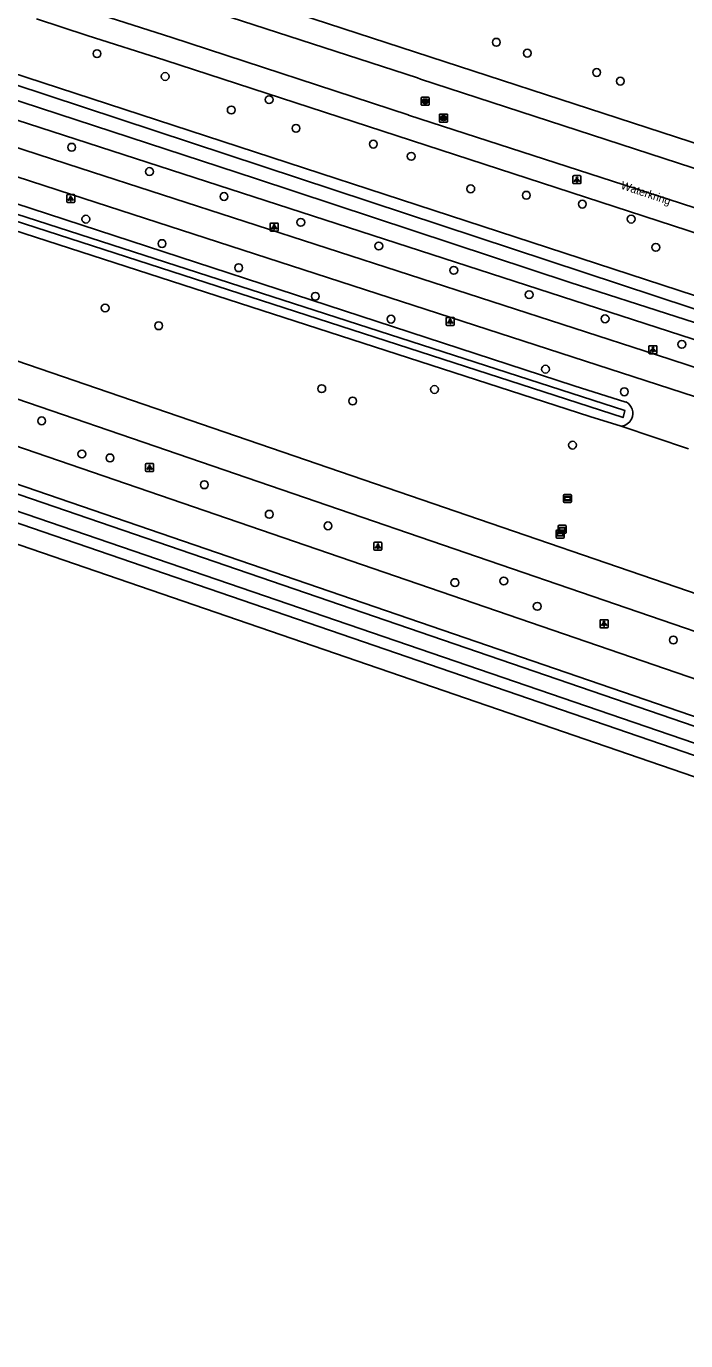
# Model space of a CAD drawing. Extents: x 155275 to 156263, y 382654 to 383635.
# Drawn here: x 155657.8 to 155740.2, y 382653.9 to 382818.2 of the extents above; entities that cross this region are included whole.
import ezdxf

# ---------------------------------------------------------------- set-up
doc = ezdxf.new("R2010")
doc.units = 0
for name, color, linetype in [('IMGEO_Berm_groen', 7, 'Continuous'), ('IMGEO_Boom', 7, 'Continuous'), ('IMGEO_Fietspad_gesloten', 7, 'Continuous'), ('IMGEO_Groenvoorziening', 7, 'Continuous'), ('IMGEO_Lichtpunt', 7, 'Continuous'), ('IMGEO_Loofbos', 7, 'Continuous'), ('IMGEO_Openbare_ruimte_label', 7, 'Continuous'), ('IMGEO_Rijbaan_lokaal_gesloten', 7, 'Continuous'), ('IMGEO_Rijbaan_regionaal_gesloten', 7, 'Continuous'), ('IMGEO_Rioolput', 7, 'Continuous'), ('IMGEO_Verklikker', 7, 'Continuous'), ('IMGEO_Waterloop', 7, 'Continuous')]:
    doc.layers.add(name, color=color, linetype=linetype)

msp = doc.modelspace()

# ---------------------------------------------------------------- linework, layer by layer
at = {"layer": 'IMGEO_Berm_groen'}
for points in [[(155577.78, 382834.26), (155577.59, 382833.89), (155577.45, 382833.38), (155577.38, 382832.64), (155577.38, 382832.6), (155577.58, 382832), (155578.91, 382831.42), (155583.98, 382830.01), (155915.89, 382722.43)], [(155605.76, 382809.46), (155605.67, 382809.92), (155605.8, 382810.69), (155606.13, 382811.25), (155606.85, 382811.72), (155607.09, 382811.75), (155607.61, 382811.82), (155609.02, 382811.14), (155642.06, 382800.7), (155726.29, 382773.22), (155732.73, 382771.2)], [(155732.16, 382768.19), (155728.25, 382769.37), (155649.01, 382795.02), (155626.9, 382802.04), (155609.34, 382807.63), (155606.33, 382808.48), (155605.81, 382809.2), (155605.76, 382809.46)], [(155740.58, 382765.33), (155732.16, 382768.19)]]:
    msp.add_lwpolyline(points, dxfattribs=at)
for centre, radius, start, end in [((155732.01, 382769.78), 1.6, 333.6538, 63.1678), ((155732.01, 382769.77), 1.59, 275.2525, 333.8214)]:
    msp.add_arc(centre, radius, start, end, dxfattribs=at)
at = {"layer": 'IMGEO_Boom'}
for centre in [(155716.55, 382816.16), (155666.64, 382814.74), (155720.42, 382814.8), (155675.16, 382811.88), (155729.08, 382812.39), (155732.04, 382811.3), (155688.15, 382808.99), (155683.42, 382807.7), (155691.51, 382805.41), (155663.47, 382803.04), (155701.18, 382803.43), (155705.91, 382801.91), (155673.2, 382800), (155682.52, 382796.88), (155713.35, 382797.84), (155720.29, 382797.04), (155727.3, 382795.93), (155665.25, 382794.05), (155692.11, 382793.65), (155733.4, 382794.06), (155674.77, 382791), (155701.86, 382790.7), (155736.48, 382790.53), (155684.35, 382787.98), (155711.23, 382787.65), (155693.92, 382784.41), (155720.65, 382784.61), (155667.66, 382782.95), (155703.39, 382781.56), (155730.14, 382781.6), (155674.35, 382780.73), (155739.73, 382778.4), (155722.69, 382775.3), (155694.73, 382772.86), (155708.82, 382772.77), (155732.55, 382772.48), (155698.59, 382771.32), (155659.72, 382768.84), (155726.07, 382765.81), (155664.75, 382764.7), (155668.27, 382764.21), (155680.06, 382760.86), (155688.17, 382757.17), (155695.51, 382755.72), (155717.48, 382748.83), (155711.37, 382748.63), (155721.66, 382745.66), (155738.67, 382741.45)]:
    msp.add_circle(centre, 0.489, dxfattribs=at)
at = {"layer": 'IMGEO_Fietspad_gesloten'}
for points in [[(155900.91, 382719.83), (155759.67, 382765.92), (155663.46, 382797.12), (155571.34, 382827.15), (155557.35, 382831.56)], [(155902.12, 382723.09), (155736.56, 382777.11), (155664.54, 382800.41), (155572.37, 382830.46)], [(155516.42, 382806.7), (155518.7, 382805.4), (155529.49, 382800.17), (155534.1, 382798.16), (155535.88, 382797.55), (155896.95, 382673.55), (155947.87, 382656.21)], [(155536.23, 382794.8), (155803.62, 382702.94), (155946.67, 382653.88)]]:
    msp.add_lwpolyline(points, dxfattribs=at)
at = {"layer": 'IMGEO_Groenvoorziening'}
msp.add_lwpolyline([(155916.41, 382747.67), (155914.82, 382747.52), (155913.28, 382747.6), (155911.86, 382747.92), (155910.48, 382748.32), (155908.34, 382748.98), (155885.77, 382756.51), (155664.73, 382828.54)], dxfattribs=at)
at = {"layer": 'IMGEO_Lichtpunt'}
for p, q in [((155726.12, 382799.39), (155726.12, 382798.59)), ((155726.12, 382799.39), (155726.12, 382798.59)), ((155727.02, 382799.49), (155726.22, 382799.49)), ((155727.02, 382799.49), (155726.22, 382799.49)), ((155726.22, 382798.49), (155727.02, 382798.49)), ((155726.22, 382798.49), (155727.02, 382798.49)), ((155727.12, 382798.59), (155727.12, 382799.39)), ((155727.12, 382798.59), (155727.12, 382799.39)), ((155662.86, 382797.04), (155662.86, 382796.23)), ((155662.86, 382797.04), (155662.86, 382796.23)), ((155663.76, 382797.13), (155662.96, 382797.13)), ((155663.76, 382797.13), (155662.96, 382797.13)), ((155663.86, 382796.23), (155663.86, 382797.04)), ((155663.86, 382796.23), (155663.86, 382797.04)), ((155662.96, 382796.13), (155663.76, 382796.13)), ((155662.96, 382796.13), (155663.76, 382796.13)), ((155689.19, 382793.57), (155688.38, 382793.57)), ((155689.19, 382793.57), (155688.38, 382793.57)), ((155688.28, 382793.47), (155688.28, 382792.66)), ((155688.28, 382793.47), (155688.28, 382792.66)), ((155688.38, 382792.57), (155689.19, 382792.57)), ((155688.38, 382792.57), (155689.19, 382792.57)), ((155689.28, 382792.66), (155689.28, 382793.47)), ((155689.28, 382792.66), (155689.28, 382793.47)), ((155710.28, 382781.68), (155710.28, 382780.87)), ((155710.28, 382781.68), (155710.28, 382780.87)), ((155711.18, 382781.77), (155710.37, 382781.77)), ((155711.18, 382781.77), (155710.37, 382781.77)), ((155710.37, 382780.77), (155711.18, 382780.77)), ((155710.37, 382780.77), (155711.18, 382780.77)), ((155711.28, 382780.87), (155711.28, 382781.68)), ((155711.28, 382780.87), (155711.28, 382781.68)), ((155735.62, 382778.14), (155735.62, 382777.33)), ((155735.62, 382778.14), (155735.62, 382777.33)), ((155736.52, 382778.23), (155735.71, 382778.23)), ((155736.52, 382778.23), (155735.71, 382778.23)), ((155735.71, 382777.24), (155736.52, 382777.24)), ((155735.71, 382777.24), (155736.52, 382777.24)), ((155736.62, 382777.33), (155736.62, 382778.14)), ((155736.62, 382777.33), (155736.62, 382778.14)), ((155672.72, 382763.42), (155672.72, 382762.61)), ((155672.72, 382763.42), (155672.72, 382762.61)), ((155673.62, 382763.51), (155672.81, 382763.51)), ((155673.62, 382763.51), (155672.81, 382763.51)), ((155672.81, 382762.51), (155673.62, 382762.51)), ((155672.81, 382762.51), (155673.62, 382762.51)), ((155673.72, 382762.61), (155673.72, 382763.42)), ((155673.72, 382762.61), (155673.72, 382763.42)), ((155701.25, 382753.58), (155701.25, 382752.77)), ((155701.25, 382753.58), (155701.25, 382752.77)), ((155702.15, 382753.68), (155701.34, 382753.68)), ((155702.15, 382753.68), (155701.34, 382753.68)), ((155701.34, 382752.68), (155702.15, 382752.68)), ((155701.34, 382752.68), (155702.15, 382752.68)), ((155702.25, 382752.77), (155702.25, 382753.58)), ((155702.25, 382752.77), (155702.25, 382753.58)), ((155729.51, 382743.89), (155729.51, 382743.08)), ((155729.51, 382743.89), (155729.51, 382743.08)), ((155730.42, 382743.98), (155729.61, 382743.98)), ((155730.42, 382743.98), (155729.61, 382743.98)), ((155729.61, 382742.98), (155730.42, 382742.98)), ((155729.61, 382742.98), (155730.42, 382742.98)), ((155730.51, 382743.08), (155730.51, 382743.89)), ((155730.51, 382743.08), (155730.51, 382743.89))]:
    msp.add_line(p, q, dxfattribs=at)
for points in [[(155726.5, 382799.06), (155726.54, 382799.03), (155726.35, 382798.77), (155726.31, 382798.79), (155726.5, 382799.06)], [(155726.6, 382799.01), (155726.65, 382799.01), (155726.65, 382798.69), (155726.6, 382798.69), (155726.6, 382799.01)], [(155726.71, 382799.03), (155726.75, 382799.06), (155726.93, 382798.79), (155726.9, 382798.77), (155726.71, 382799.03)], [(155663.24, 382796.7), (155663.27, 382796.67), (155663.09, 382796.41), (155663.05, 382796.44), (155663.24, 382796.7)], [(155663.34, 382796.65), (155663.39, 382796.65), (155663.39, 382796.33), (155663.34, 382796.33), (155663.34, 382796.65)], [(155663.45, 382796.67), (155663.49, 382796.7), (155663.67, 382796.44), (155663.63, 382796.41), (155663.45, 382796.67)], [(155688.66, 382793.13), (155688.7, 382793.11), (155688.51, 382792.84), (155688.47, 382792.87), (155688.66, 382793.13)], [(155688.76, 382793.09), (155688.81, 382793.09), (155688.81, 382792.76), (155688.76, 382792.76), (155688.76, 382793.09)], [(155688.87, 382793.11), (155688.91, 382793.13), (155689.1, 382792.87), (155689.06, 382792.84), (155688.87, 382793.11)], [(155710.65, 382781.34), (155710.69, 382781.31), (155710.51, 382781.05), (155710.47, 382781.08), (155710.65, 382781.34)], [(155710.76, 382781.29), (155710.8, 382781.29), (155710.8, 382780.97), (155710.76, 382780.97), (155710.76, 382781.29)], [(155710.87, 382781.31), (155710.9, 382781.34), (155711.09, 382781.08), (155711.05, 382781.05), (155710.87, 382781.31)], [(155735.99, 382777.8), (155736.03, 382777.78), (155735.85, 382777.51), (155735.81, 382777.54), (155735.99, 382777.8)], [(155736.1, 382777.76), (155736.14, 382777.76), (155736.14, 382777.43), (155736.1, 382777.43), (155736.1, 382777.76)], [(155736.21, 382777.78), (155736.24, 382777.8), (155736.43, 382777.54), (155736.39, 382777.51), (155736.21, 382777.78)], [(155673.09, 382763.08), (155673.13, 382763.05), (155672.95, 382762.79), (155672.91, 382762.82), (155673.09, 382763.08)], [(155673.2, 382763.03), (155673.24, 382763.03), (155673.24, 382762.71), (155673.2, 382762.71), (155673.2, 382763.03)], [(155673.31, 382763.05), (155673.34, 382763.08), (155673.53, 382762.82), (155673.49, 382762.79), (155673.31, 382763.05)], [(155701.62, 382753.24), (155701.66, 382753.22), (155701.48, 382752.95), (155701.44, 382752.98), (155701.62, 382753.24)], [(155701.73, 382753.2), (155701.77, 382753.2), (155701.77, 382752.87), (155701.73, 382752.87), (155701.73, 382753.2)], [(155701.84, 382753.22), (155701.87, 382753.24), (155702.06, 382752.98), (155702.02, 382752.95), (155701.84, 382753.22)], [(155729.89, 382743.55), (155729.93, 382743.52), (155729.74, 382743.26), (155729.7, 382743.29), (155729.89, 382743.55)], [(155729.99, 382743.5), (155730.04, 382743.5), (155730.04, 382743.18), (155729.99, 382743.18), (155729.99, 382743.5)], [(155730.1, 382743.52), (155730.14, 382743.55), (155730.32, 382743.29), (155730.29, 382743.26), (155730.1, 382743.52)]]:
    msp.add_lwpolyline(points, dxfattribs=at)
for centre in [(155726.62, 382799.19), (155663.36, 382796.83), (155688.78, 382793.27), (155710.78, 382781.47), (155736.12, 382777.94), (155673.22, 382763.21), (155701.75, 382753.38), (155730.01, 382743.68)]:
    msp.add_circle(centre, 0.0994, dxfattribs=at)
for centre, start, end in [((155726.22, 382799.39), 90, 180), ((155726.22, 382799.39), 90, 180), ((155726.22, 382798.59), 180, 270), ((155726.22, 382798.59), 180, 270), ((155727.02, 382799.39), 0, 90), ((155727.02, 382799.39), 0, 90), ((155727.02, 382798.59), 270, 0), ((155727.02, 382798.59), 270, 360), ((155662.96, 382797.04), 90, 180), ((155662.96, 382797.04), 90, 180), ((155663.76, 382797.04), 0, 90), ((155663.76, 382797.04), 0, 90), ((155662.96, 382796.23), 180, 270), ((155662.96, 382796.23), 180, 270), ((155663.76, 382796.23), 270, 0), ((155663.76, 382796.23), 270, 360), ((155688.38, 382793.47), 90, 180), ((155688.38, 382793.47), 90, 180), ((155689.19, 382793.47), 0, 90), ((155689.19, 382793.47), 0, 90), ((155688.38, 382792.66), 180, 270), ((155688.38, 382792.66), 180, 270), ((155689.19, 382792.66), 270, 0), ((155689.19, 382792.66), 270, 360), ((155710.37, 382781.68), 90, 180), ((155710.37, 382781.68), 90, 180), ((155710.37, 382780.87), 180, 270), ((155710.37, 382780.87), 180, 270), ((155711.18, 382781.68), 0, 90), ((155711.18, 382781.68), 0, 90), ((155711.18, 382780.87), 270, 0), ((155711.18, 382780.87), 270, 360), ((155735.71, 382778.14), 90, 180), ((155735.71, 382778.14), 90, 180), ((155735.71, 382777.33), 180, 270), ((155735.71, 382777.33), 180, 270), ((155736.52, 382778.14), 0, 90), ((155736.52, 382778.14), 0, 90), ((155736.52, 382777.33), 270, 0), ((155736.52, 382777.33), 270, 360), ((155672.81, 382763.42), 90, 180), ((155672.81, 382763.42), 90, 180), ((155672.81, 382762.61), 180, 270), ((155672.81, 382762.61), 180, 270), ((155673.62, 382763.42), 0, 90), ((155673.62, 382763.42), 0, 90), ((155673.62, 382762.61), 270, 0), ((155673.62, 382762.61), 270, 360), ((155701.34, 382753.58), 90, 180), ((155701.34, 382753.58), 90, 180), ((155701.34, 382752.77), 180, 270), ((155701.34, 382752.77), 180, 270), ((155702.15, 382753.58), 0, 90), ((155702.15, 382753.58), 0, 90), ((155702.15, 382752.77), 270, 0), ((155702.15, 382752.77), 270, 360), ((155729.61, 382743.89), 90, 180), ((155729.61, 382743.89), 90, 180), ((155729.61, 382743.08), 180, 270), ((155729.61, 382743.08), 180, 270), ((155730.42, 382743.89), 0, 90), ((155730.42, 382743.89), 0, 90), ((155730.42, 382743.08), 270, 0), ((155730.42, 382743.08), 270, 360)]:
    msp.add_arc(centre, 0.0946, start, end, dxfattribs=at)
at = {"layer": 'IMGEO_Loofbos'}
for points in [[(155599.34, 382830.86), (155649.23, 382814.57), (155649.8, 382814.87), (155649.96, 382815.14), (155650.32, 382815.53), (155651.15, 382815.37), (155652.6, 382814.82), (155653, 382814.45), (155653.11, 382813.83), (155653.75, 382813.09), (155916.37, 382727.37)], [(155659.08, 382819.09), (155665.42, 382817), (155675.1, 382813.91), (155856.49, 382754.85), (155882.27, 382746.42), (155908.88, 382737.78), (155912.06, 382737.27), (155914.14, 382737.08), (155916.9, 382737.12)]]:
    msp.add_lwpolyline(points, dxfattribs=at)
at = {"layer": 'IMGEO_Rijbaan_lokaal_gesloten'}
for points in [[(155663.57, 382825.77), (155667.95, 382824.25), (155677.51, 382821.19), (155706.68, 382811.72), (155707.09, 382811.54), (155740.97, 382800.5), (155781.24, 382787.33), (155807.79, 382778.78), (155832.6, 382770.63), (155859.24, 382762.01), (155884.82, 382753.66), (155907.39, 382746.14), (155911.58, 382745.1), (155916.61, 382744.68)], [(155916.81, 382740.11), (155912.54, 382740.23), (155909.36, 382740.74), (155904.8, 382742.16), (155883.21, 382749.27), (155857.42, 382757.7), (155830.94, 382766.35), (155806.47, 382774.3), (155779.9, 382782.88), (155739.55, 382796.06), (155705.56, 382807.06), (155705.55, 382807.1), (155676.01, 382816.77), (155666.33, 382819.85), (155660.55, 382821.7)]]:
    msp.add_lwpolyline(points, dxfattribs=at)
at = {"layer": 'IMGEO_Rijbaan_regionaal_gesloten'}
for points in [[(155956.56, 382673.18), (155938.56, 382679.65), (155542.28, 382815.54)], [(155535.22, 382813.07), (155600.48, 382790.85), (155937.17, 382675.36), (155954.48, 382669.13)], [(155952.14, 382664.55), (155935.54, 382669.94), (155598.66, 382785.57), (155541.77, 382805.05), (155536.5, 382806.83), (155535.02, 382807.46)], [(155534.82, 382802.68), (155539.76, 382800.99), (155608.36, 382777.52), (155933.83, 382665.8), (155950.07, 382660.52)]]:
    msp.add_lwpolyline(points, dxfattribs=at)
at = {"layer": 'IMGEO_Rioolput'}
for p, q in [((155707.15, 382808.36), (155707.15, 382809.22)), ((155707.22, 382809.29), (155708.08, 382809.29)), ((155707.64, 382809.07), (155707.66, 382809.07)), ((155707.66, 382808.51), (155707.64, 382808.51)), ((155708.15, 382809.22), (155708.15, 382808.36)), ((155708.08, 382808.29), (155707.22, 382808.29)), ((155709.45, 382806.26), (155709.45, 382807.11)), ((155709.52, 382807.18), (155710.37, 382807.18)), ((155709.94, 382806.96), (155709.96, 382806.96)), ((155710.45, 382807.11), (155710.45, 382806.26)), ((155710.37, 382806.18), (155709.52, 382806.18)), ((155709.96, 382806.4), (155709.93, 382806.4))]:
    msp.add_line(p, q, dxfattribs=at)
for points in [[(155707.15, 382808.36), (155707.15, 382809.22)], [(155707.22, 382809.29), (155708.08, 382809.29)], [(155707.74, 382808.99), (155707.49, 382808.99), (155707.49, 382808.59)], [(155707.49, 382808.59), (155707.61, 382808.59), (155707.61, 382808.75), (155707.62, 382808.75)], [(155707.67, 382808.91), (155707.61, 382808.91), (155707.61, 382808.83)], [(155707.61, 382808.83), (155707.66, 382808.83)], [(155707.67, 382808.72), (155707.74, 382808.59), (155707.88, 382808.59), (155707.81, 382808.72)], [(155708.15, 382809.22), (155708.15, 382808.36)], [(155708.08, 382808.29), (155707.22, 382808.29)], [(155709.45, 382806.26), (155709.45, 382807.11)], [(155709.52, 382807.18), (155710.37, 382807.18)], [(155710.04, 382806.88), (155709.78, 382806.88), (155709.78, 382806.48)], [(155709.96, 382806.8), (155709.91, 382806.8), (155709.91, 382806.72)], [(155709.91, 382806.72), (155709.96, 382806.72)], [(155710.45, 382807.11), (155710.45, 382806.26)], [(155710.37, 382806.18), (155709.52, 382806.18)], [(155709.78, 382806.48), (155709.91, 382806.48), (155709.91, 382806.65), (155709.92, 382806.65)], [(155709.97, 382806.62), (155710.04, 382806.48), (155710.18, 382806.48), (155710.11, 382806.61)]]:
    msp.add_lwpolyline(points, dxfattribs=at)
for centre, radius, start, end in [((155707.23, 382809.21), 0.0765, 91.552, 178.448), ((155707.23, 382809.21), 0.0765, 91.552, 178.448), ((155707.23, 382808.36), 0.0765, 181.552, 268.448), ((155707.23, 382808.36), 0.0765, 181.552, 268.448), ((155707.62, 382808.7), 0.0533, 26.0293, 88.6989), ((155707.65, 382809.02), 0.19, 274.7715, 282.9687), ((155707.67, 382808.81), 0.0964, 77.0061, 93.1865), ((155707.69, 382808.87), 0.0378, 276.6634, 79.6772), ((155707.74, 382808.88), 0.109, 350.3612, 89.416), ((155707.74, 382808.88), 0.112, 277.5842, 350.9817), ((155707.72, 382808.66), 0.108, 29.5134, 73.7905), ((155708.07, 382809.21), 0.0765, 1.552, 88.448), ((155708.07, 382809.21), 0.0765, 1.552, 88.448), ((155708.07, 382808.36), 0.0765, 271.552, 358.448), ((155708.07, 382808.36), 0.0765, 271.552, 358.448), ((155709.52, 382807.11), 0.0765, 91.552, 178.448), ((155709.52, 382807.11), 0.0765, 91.552, 178.448), ((155709.97, 382806.71), 0.0964, 77.0061, 93.1865), ((155709.94, 382806.91), 0.19, 274.7715, 282.9687), ((155709.98, 382806.76), 0.0378, 276.6634, 79.6772), ((155710.04, 382806.77), 0.109, 350.3612, 89.416), ((155710.03, 382806.77), 0.112, 277.5842, 350.9817), ((155710.37, 382807.11), 0.0765, 1.552, 88.448), ((155710.37, 382807.11), 0.0765, 1.552, 88.448), ((155709.52, 382806.26), 0.0765, 181.552, 268.448), ((155709.52, 382806.26), 0.0765, 181.552, 268.448), ((155709.92, 382806.59), 0.0533, 26.0293, 88.6989), ((155710.02, 382806.56), 0.108, 29.5134, 73.7905), ((155710.37, 382806.26), 0.0765, 271.552, 358.448), ((155710.37, 382806.26), 0.0765, 271.552, 358.448)]:
    msp.add_arc(centre, radius, start, end, dxfattribs=at)
for centre, major_axis, ratio, start_param, end_param in [((155707.64, 382808.79), (-0.387, 0.002), 0.722429, 4.712389, 7.853982), ((155707.66, 382808.79), (-0.39, 0.002), 0.717154, 1.570796, 4.712389), ((155709.93, 382806.68), (-0.387, 0.002), 0.722429, 4.712389, 7.853982), ((155709.96, 382806.68), (-0.39, 0.002), 0.717154, 1.570796, 4.712389)]:
    msp.add_ellipse(centre, major_axis=major_axis, ratio=ratio, start_param=start_param, end_param=end_param, dxfattribs=at)
at = {"layer": 'IMGEO_Verklikker'}
for p, q in [((155724.95, 382758.74), (155724.95, 382759.54)), ((155724.95, 382759.54), (155724.95, 382758.74)), ((155725.05, 382759.64), (155725.84, 382759.64)), ((155725.84, 382759.64), (155725.05, 382759.64)), ((155725.94, 382759.54), (155725.94, 382758.74)), ((155725.94, 382758.74), (155725.94, 382759.54)), ((155725.84, 382758.64), (155725.05, 382758.64)), ((155725.05, 382758.64), (155725.84, 382758.64)), ((155724.37, 382755.79), (155725.16, 382755.79)), ((155725.16, 382755.79), (155724.37, 382755.79)), ((155724.03, 382754.3), (155724.03, 382755.1)), ((155724.03, 382755.1), (155724.03, 382754.3)), ((155724.13, 382755.2), (155724.92, 382755.2)), ((155724.92, 382755.2), (155724.13, 382755.2)), ((155724.92, 382754.2), (155724.13, 382754.2)), ((155724.13, 382754.2), (155724.92, 382754.2)), ((155724.27, 382754.89), (155724.27, 382755.69)), ((155724.27, 382755.69), (155724.27, 382754.89)), ((155725.16, 382754.79), (155724.37, 382754.79)), ((155724.37, 382754.79), (155725.16, 382754.79)), ((155725.02, 382755.1), (155725.02, 382754.3)), ((155725.02, 382754.3), (155725.02, 382755.1)), ((155725.26, 382755.69), (155725.26, 382754.89)), ((155725.26, 382754.89), (155725.26, 382755.69))]:
    msp.add_line(p, q, dxfattribs=at)
for points in [[(155725.05, 382759.37), (155725.84, 382759.37), (155725.84, 382758.91), (155725.05, 382758.91), (155725.05, 382759.37)], [(155725.11, 382759.31), (155725.11, 382758.97), (155725.77, 382758.97), (155725.77, 382759.31), (155725.11, 382759.31)], [(155724.13, 382754.93), (155724.92, 382754.93), (155724.92, 382754.47), (155724.13, 382754.47), (155724.13, 382754.93)], [(155724.19, 382754.87), (155724.19, 382754.53), (155724.85, 382754.53), (155724.85, 382754.87), (155724.19, 382754.87)], [(155724.37, 382755.52), (155725.16, 382755.52), (155725.16, 382755.06), (155724.37, 382755.06), (155724.37, 382755.52)], [(155724.44, 382755.46), (155724.44, 382755.12), (155725.1, 382755.12), (155725.1, 382755.46), (155724.44, 382755.46)]]:
    msp.add_lwpolyline(points, dxfattribs=at)
for centre, start, end in [((155725.05, 382759.54), 90, 180), ((155725.05, 382759.54), 90, 180), ((155725.84, 382759.54), 0, 90), ((155725.84, 382759.54), 360, 90), ((155725.05, 382758.74), 180, 270), ((155725.05, 382758.74), 180, 270), ((155725.84, 382758.74), 270, 0), ((155725.84, 382758.74), 270, 0), ((155724.37, 382755.69), 90, 180), ((155724.37, 382755.69), 90, 180), ((155725.16, 382755.69), 0, 90), ((155725.16, 382755.69), 360, 90), ((155724.13, 382755.1), 90, 180), ((155724.13, 382755.1), 90, 180), ((155724.13, 382754.3), 180, 270), ((155724.13, 382754.3), 180, 270), ((155724.37, 382754.89), 180, 270), ((155724.37, 382754.89), 180, 270), ((155724.92, 382755.1), 0, 90), ((155724.92, 382755.1), 360, 90), ((155724.92, 382754.3), 270, 0), ((155724.92, 382754.3), 270, 0), ((155725.16, 382754.89), 270, 0), ((155725.16, 382754.89), 270, 0)]:
    msp.add_arc(centre, 0.1, start, end, dxfattribs=at)
at = {"layer": 'IMGEO_Waterloop'}
for points in [[(155686.43, 382799.15), (155657.3, 382808.66), (155583.39, 382832.73), (155579.52, 382833.86), (155578.34, 382834.31), (155578.74, 382835.28), (155579.86, 382834.91), (155650.3, 382812.89), (155650.94, 382814.93), (155652.14, 382814.5), (155651.56, 382812.47), (155910.7, 382726.88)], [(155607.07, 382810.69), (155606.81, 382809.88), (155732.39, 382769.25), (155732.6, 382770.14), (155607.07, 382810.69)], [(155762.76, 382723.32), (155814.14, 382705.55), (155866.08, 382687.83), (155944.89, 382660.79), (155944.25, 382658.9), (155865.43, 382685.94), (155813.49, 382703.65), (155762.11, 382721.43), (155657.81, 382757.19), (155556.16, 382791.94), (155535.86, 382798.75), (155536.64, 382800.59), (155556.8, 382793.83), (155658.45, 382759.09), (155762.76, 382723.32)], [(155910.27, 382725.89), (155864.28, 382740.88), (155815.01, 382757), (155778.61, 382769.13), (155725.78, 382786.13), (155686.43, 382799.15)]]:
    msp.add_lwpolyline(points, dxfattribs=at)

# ---------------------------------------------------------------- texts
at = {"layer": 'IMGEO_Openbare_ruimte_label'}
msp.add_text('Waterkring', height=1, rotation=341.3294, dxfattribs=at).set_placement((155732.03, 382797.88))

doc.saveas('drawing.dxf')
